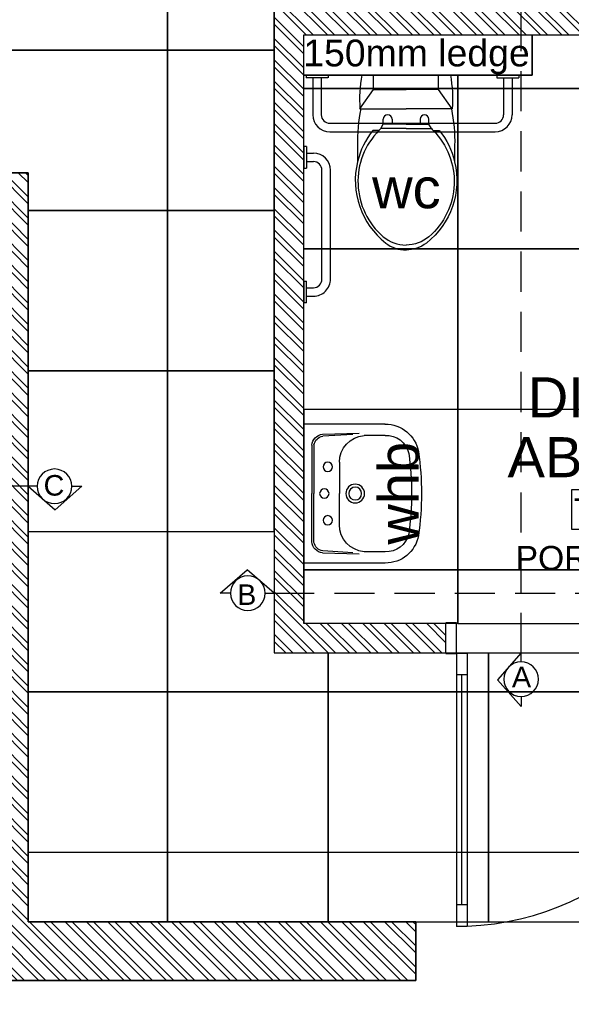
# Model space of a CAD drawing. Header units: millimetres. Extents: x -115474967 to 444143, y -74377 to 241828222.
# Tile 352 of 590: x -105454 to -103393, y 263841 to 267522. Entities that reach past the tile are written whole.
import ezdxf
from ezdxf.enums import TextEntityAlignment as Align

# ---------------------------------------------------------------- set-up
doc = ezdxf.new("R2010")
doc.units = ezdxf.units.MM
doc.header["$MEASUREMENT"] = 0
doc.linetypes.add('2DASHED', pattern=[0.75, 0.5, -0.25])
for name, color, linetype in [('00-1 FloorFinish', 1, 'Continuous'), ('00-1 FloorLevel', 7, 'Continuous'), ('00-2 Doors', 1, 'Continuous'), ('00-2 Sanitary', 8, 'Continuous'), ('00-2 Walls', 4, 'Continuous'), ('00-6 H-Brickwork', 9, 'Continuous'), ('00-6 H-Paving', 9, 'Continuous'), ('CEIL-PLAN', 7, 'Continuous'), ('DIMS-50', 9, 'Continuous'), ('FITT-SANT', 5, 'Continuous'), ('TEXT-50', 2, 'Continuous'), ('TEXT-REFN', 5, 'Continuous')]:
    doc.layers.add(name, color=color, linetype=linetype)
doc.layers.add('00-1 Labels', color=4, linetype='Continuous', lineweight=35)
doc.layers.add('0_cons_01', color=40, linetype='Continuous', lineweight=0, plot=False)
doc.styles.add('ARIAL', font='arial.ttf')
doc.styles.add('TEXT-20', font='arial.ttf', dxfattribs={"height": 40})
doc.styles.add('TEXT-50', font='arial.ttf', dxfattribs={"height": 100})

# ---------------------------------------------------------------- blocks, each defined once
blk = doc.blocks.new('gf')
for p, q in [((192800, 61204), (192800, 61535.5)), ((192983.3, 61455.1), (192965, 61455.1)), ((193000.1, 61464.2), (192983.3, 61455.1)), ((192983.3, 61422.3), (192983.3, 61455.1)), ((192965, 61422.3), (192983.3, 61422.3)), ((192983.3, 61369.8), (192983.3, 61422.3)), ((192983.3, 61369.8), (192983.3, 61317.2)), ((192965, 61317.2), (192983.3, 61317.2)), ((192983.3, 61317.2), (192983.3, 61284.4)), ((192983.3, 61284.4), (192965, 61284.4)), ((193000.1, 61275.3), (192983.3, 61284.4))]:
    blk.add_line(p, q)
for points in [[(193123.6, 61551.2, -0.292914), (193427.7, 61445.9, -0.16845), (193454.2, 61369.8, -2.883082)], [(192800, 61535.5, -0.056711), (192926, 61542.5), (192926, 61539.3)], [(192926.2, 61539.3, -0.052121), (193063.4, 61551.2), (193123.6, 61551.2, -0.14456)], [(193006.9, 61493.9, -0.11024), (193123.6, 61551.2, -0.16845)], [(193006.9, 61471.2, -0.434217), (193404.1, 61455.1, -0.182634), (193435.2, 61369.8, -2.693815)], [(193006.9, 61471.2), (193006.9, 61493.9, -0.416606)], [(193000.1, 61464.2, -0.008985), (193006.9, 61471.2, -0.182634)], [(193000.1, 61369.8), (193000.1, 61464.2, -0.444938)], [(193000.1, 61369.8), (193000.1, 61275.3, 0.008985)], [(193006.9, 61268.3, 0.434217), (193404.1, 61284.4, 0.182634), (193435.2, 61369.8, 2.693815)], [(193123.6, 61188.3, 0.292914), (193427.7, 61293.6, 0.16845), (193454.2, 61369.8, 2.883082)], [(193000.1, 61275.3, 0.008985), (193006.9, 61268.3, 0.182634)], [(193006.9, 61268.3), (193006.9, 61245.6, 0.416606)], [(193006.9, 61245.6, 0.11024), (193123.6, 61188.3, 0.16845)], [(192800, 61204, 0.056711), (192926, 61197), (192926, 61200.2)], [(192926.2, 61200.2, 0.052121), (193063.4, 61188.3), (193123.6, 61188.3, 0.14456)]]:
    blk.add_lwpolyline(points, format="xyb")
for points in [[(192926, 61542.5), (192854, 61491), (192800, 61491)], [(192926, 61539.3), (192926, 61369.8)], [(192854, 61491), (192854, 61369.8)], [(192854, 61248.5), (192854, 61369.8)], [(192926, 61200.2), (192926, 61369.8)], [(192926, 61197), (192854, 61248.5), (192800, 61248.5)]]:
    blk.add_lwpolyline(points)
for centre in [(192965, 61438.7), (192965, 61300.8)]:
    blk.add_arc(centre, 16.4, 90, 270)
blk = doc.blocks.new('disabled')
at = {"layer": '00-2 Sanitary'}
for p, q in [((-53744.2, 80202.6), (-53744.2, 80192.6)), ((-53744.2, 80202.6), (-53661.9, 80202.6)), ((-53662.2, 80192.6), (-53744.2, 80192.6)), ((-53719.2, 80192.6), (-53719.2, 80054.6)), ((-53687.2, 80192.6), (-53687.2, 80054.6)), ((-53661.9, 80202.6), (-53661.9, 80192.6)), ((-53030.8, 80202.6), (-53030.8, 80192.6)), ((-53030.8, 80202.6), (-52948.8, 80202.6)), ((-53030.8, 80192.6), (-52948.8, 80192.6)), ((-53005.8, 80192.6), (-53005.8, 80054.6)), ((-52973.8, 80192.6), (-52973.8, 80054.6)), ((-52948.8, 80202.6), (-52948.8, 80192.6)), ((-53655.2, 80022.6), (-53037.8, 80022.6)), ((-53655.2, 79990.6), (-53037.8, 79990.6)), ((-53742.8, 79936.3), (-53752.8, 79936.3)), ((-53752.8, 79936.3), (-53752.8, 79854.3)), ((-53742.8, 79936.3), (-53742.8, 79854.3)), ((-53742.8, 79911.3), (-53716.8, 79911.3)), ((-53752.8, 79854.3), (-53742.8, 79854.3)), ((-53742.8, 79879.3), (-53716.8, 79879.3)), ((-53684.8, 79439.8), (-53684.8, 79847.3)), ((-53652.8, 79440.6), (-53652.8, 79847.3)), ((-53752.8, 79432.8), (-53742.8, 79432.8)), ((-53752.8, 79432.8), (-53752.8, 79350.8)), ((-53742.8, 79350.8), (-53742.8, 79432.8)), ((-53742.8, 79407.8), (-53716.8, 79407.8)), ((-53742.8, 79375.8), (-53716.8, 79375.8)), ((-53742.8, 79350.8), (-53752.8, 79350.8))]:
    blk.add_line(p, q, dxfattribs=at)
for centre, radius, start, end in [((-53655.2, 80054.6), 64, 180, 270), ((-53655.2, 80054.6), 32, 180, 270), ((-53037.8, 80054.6), 64, 270, 0), ((-53037.8, 80054.6), 32, 270, 0), ((-53716.8, 79847.3), 64, 0, 90), ((-53716.8, 79847.3), 32, 0, 90), ((-53716.8, 79439.8), 64, 270, 0.6734), ((-53716.8, 79439.8), 32, 270, 0)]:
    blk.add_arc(centre, radius, start, end, dxfattribs=at)
at = {"layer": '00-2 Sanitary', "rotation": 270}
blk.add_blockref('gf', (-114740, 273002.7), dxfattribs=at)
blk = doc.blocks.new('BF5A_WHB azalea')
at = {"layer": 'FITT-SANT'}
for p, q in [((-260, 0), (260, 0)), ((-260, -304.1), (-260, 0)), ((260, 0), (-260, 0)), ((260, -304.1), (260, 0))]:
    blk.add_line(p, q, dxfattribs=at)
at = {"layer": 'FITT-SANT', "color": 9}
for p, q in [((-180.6, -29.9), (0, -29.9)), ((180.6, -29.9), (0, -29.9)), ((-222.1, -70), (-225.7, -207.6)), ((-221.1, -183.1), (-214.4, -71.1)), ((-182.5, -38.3), (0, -38.3)), ((182.5, -38.3), (0, -38.3)), ((221.1, -183.1), (214.4, -71.1)), ((222.1, -70), (225.7, -207.6)), ((-117, -133.1), (0, -133.1)), ((117, -133.1), (0, -133.1)), ((-217.5, -304.1), (-217.5, -225.4)), ((217.5, -304.1), (217.5, -225.4))]:
    blk.add_line(p, q, dxfattribs=at)
for centre, radius in [((-100, -90), 17.5), ((0, -77), 17.5), ((100, -90), 17.5), ((0, -192.4), 35), ((0, -192.4), 24)]:
    blk.add_circle(centre, radius, dxfattribs=at)
for centre, radius, start, end in [((-176.2, -76), 46.3, 95.5251, 172.5949), ((176.2, -76), 46.3, 7.4051, 84.4749), ((-174.7, -77.7), 40.2, 101.233, 170.5456), ((174.7, -77.7), 40.2, 9.4544, 78.767), ((-115.9, -235.2), 102.1, 90.6291, 174.4929), ((115.9, -235.2), 102.1, 5.5071, 89.3709), ((-133.3, -309.6), 84.4, 176.2132, 258.5756), ((133.3, -309.6), 84.4, 281.4244, 3.7868), ((0.5, 668), 1071, 261.9234, 269.9755), ((-0.5, 668), 1071, 270.0245, 278.0766)]:
    blk.add_arc(centre, radius, start, end, dxfattribs=at)
at = {"layer": 'FITT-SANT'}
for centre, radius, start, end in [((-134, -304.8), 126, 179.5051, 259.6221), ((134, -304.8), 126, 280.3779, 0.4949), ((0.3, 662.3), 1102.3, 261.8153, 269.9859), ((-0.3, 662.3), 1102.3, 270.0141, 278.1847)]:
    blk.add_arc(centre, radius, start, end, dxfattribs=at)
blk = doc.blocks.new('Room Tags')
at = {"layer": '00-1 FloorLevel', "color": 2}
blk.add_lwpolyline([(-571.3, -75.7), (646.5, -75.7), (646.5, -324.7), (-571.3, -324.7)], close=True, dxfattribs=at)
at = {"layer": '00-1 FloorFinish', "style": 'ARIAL'}
blk.add_attdef('F-FINISH', text='', height=150, dxfattribs=at).set_placement((5.1, -578), align=Align.CENTER)
at = {"layer": '00-1 FloorLevel', "style": 'ARIAL'}
blk.add_text('TOS:', height=136.36, dxfattribs=at).set_placement((-557.4, -200.2), align=Align.MIDDLE_LEFT)
blk.add_attdef('000,000', text='', height=136.4, dxfattribs=at).set_placement((606.9, -200.2), align=Align.MIDDLE_RIGHT)
at = {"layer": '00-1 Labels', "style": 'ARIAL'}
for tag, p in [('ROOM1?', (19, 746.2)), ('ROOM2?', (19, 373.1)), ('ROOM3?', (19, 0))]:
    blk.add_attdef(tag, text='', height=250, dxfattribs=at).set_placement(p, align=Align.CENTER)
blk = doc.blocks.new('A$C69671385')
at = {"layer": 'DIMS-50', "color": 3}
for p, q in [((0, 168.7), (262.1, 397.3)), ((524.2, 168.7), (262.1, 397.3)), ((88.2, 168.7), (0, 168.7)), ((425.6, 168.7), (524.2, 168.7))]:
    blk.add_line(p, q, dxfattribs=at)
at = {"layer": 'TEXT-REFN'}
blk.add_circle((256.9, 168.7), 168.7, dxfattribs=at)

msp = doc.modelspace()

# ---------------------------------------------------------------- hatches: boundary and pattern name
at = {"layer": '00-6 H-Brickwork'}
h = msp.add_hatch(dxfattribs=at)
h.set_pattern_fill('ANSI32', color=256, scale=150, angle=450, style=0)
h.set_pattern_definition([(135, (14085.39, 0), (-39.774756, -39.774756), []), (135, (14085.39, 26.517), (-39.774756, -39.774756), [])])
h.paths.add_polyline_path([(-109260.08217, 270268.53784), (-109150.19608, 270268.53422), (-109150.19608, 270383.4416), (-109058.42578, 270383.47371), (-109058.42578, 270268.53422), (-108948.63072, 270268.51248), (-108948.42578, 270498.29396), (-109258.32202, 270498.29396)])
h.paths.add_polyline_path([(-108948.63072, 270153.32183), (-109260.19608, 270153.32183), (-109260.19608, 270268.53422), (-108948.63072, 270268.50592)], flags=17)
h.paths.add_polyline_path([(-107303.97852, 267542.95615), (-110870.91859, 267542.95615), (-110870.92005, 267184.13279), (-111099.69926, 267184.16443), (-111099.73128, 267294.33039), (-110984.13263, 267294.33039), (-110984.89939, 267655.29973), (-109375.20646, 267658.71902), (-109380.86351, 270321.85747), (-109265.86379, 270322.11662), (-109260.19608, 269354.14194), (-108362.03114, 269354.14194), (-108362.03114, 269304.14194), (-109260.19608, 269304.13421), (-109260.19608, 268504.13368), (-108362.03114, 268504.13368), (-108362.03114, 268454.13368), (-109260.19608, 268454.13274), (-109260.19608, 267652.95615), (-107303.89194, 267652.95612)])
h.paths.add_polyline_path([(-109610.86301, 270321.38377), (-109380.86522, 270321.85738), (-109380.62985, 270211.85786), (-109495.02964, 270211.61485), (-109490.45042, 267773.47446), (-111099.66512, 267771.37479), (-111099.74655, 267184.16451), (-111213.89911, 267184.18035), (-111214.81325, 267884.81187), (-109605.69449, 267888.22997), (-109605.6157, 267851.13878)])
h.paths.add_polyline_path([(-107353.18352, 268552.94153), (-107301.93173, 268552.94153), (-107301.93173, 270143.17954), (-107353.18352, 270143.17954)])
h.paths.add_polyline_path([(-106403.79542, 268552.44538), (-106352.21745, 268552.44538), (-106352.21745, 270147.39224), (-106403.79542, 270147.39224)])
h.paths.add_polyline_path([(-105453.77199, 268551.92727), (-105402.20687, 268551.92727), (-105402.20687, 270149.00282), (-105453.77199, 270149.00282)])
h.paths.add_polyline_path([(-101721.713, 270378.88833), (-104503.42654, 270378.88833), (-104503.42654, 270495.68108), (-101721.713, 270495.68108)])
h.paths.add_polyline_path([(-104502.67338, 265155.25751), (-103861.43127, 265154.83502), (-103861.43127, 265264.83504), (-104392.67338, 265265.18506), (-104392.67338, 267465.18554), (-101441.74628, 267465.18556), (-101441.74628, 265265.18506), (-102761.35902, 265264.11025), (-102761.43151, 265154.11027), (-101331.74628, 265155.18506), (-101331.67713, 267575.18556), (-104392.67338, 267575.18556), (-104392.67338, 270150.61523), (-101831.8551, 270150.61523), (-101832.77079, 268473.49915), (-101722.74451, 268473.49915), (-101721.713, 270378.88429), (-101831.713, 270378.88833), (-101831.713, 270264.78479), (-104393.49383, 270265.61016), (-104393.42654, 270378.88833), (-104503.47702, 270379.97591)])
h.paths.add_polyline_path([(-100822.74451, 268472.94781), (-100772.01697, 268472.94781), (-100772.01697, 270145.76617), (-100822.74451, 270145.76617)])
h.paths.add_polyline_path([(-99872.97549, 268137.32336), (-99456.30081, 268137.09656), (-99456.25182, 268227.09655), (-99762.9244, 268227.26347), (-99761.83551, 270143.99884), (-99436.85793, 270143.99884), (-99436.74422, 270261.68049), (-99871.72212, 270262.10074)])
h.paths.add_polyline_path([(-99871.7221, 270262.13645), (-99761.61102, 270261.99435), (-99761.61102, 270376.99438), (-99546.52198, 270377.10066), (-99546.52198, 270261.68049), (-99436.74421, 270261.68296), (-99436.52198, 270491.68034), (-99871.61102, 270491.68034)])
h.paths.add_polyline_path([(-98762.43622, 269126.3182), (-98711.7444, 269126.3182), (-98711.7444, 270143.99884), (-98762.43622, 270143.99884)])
h.paths.add_polyline_path([(-97712.32578, 269126.40399), (-97661.62803, 269126.40399), (-97661.62803, 270143.99884), (-97712.32578, 270143.99884)], flags=17)
h.paths.add_polyline_path([(-97071.53883, 270259.39761), (-96961.52288, 270259.39511), (-96961.41186, 270374.28876), (-96551.35101, 270374.28876), (-96551.35101, 270259.12945), (-96441.43927, 270259.05413), (-96441.34536, 270488.78626), (-97071.52288, 270488.78625)])
h.paths.add_polyline_path([(-96442.59513, 266505.83408), (-96662.59513, 266545.28649), (-96662.59513, 268135.57592), (-98256.30098, 268136.44339), (-98256.252, 268226.44338), (-96661.50193, 268225.57591), (-96661.50193, 270143.99884), (-97071.572, 270143.99884), (-97071.53883, 270259.39511), (-96441.43927, 270259.05214)])
h.paths.add_polyline_path([(-102665.60228, 263929.62036), (-102665.6022, 264149.62036), (-99866.75339, 264149.62036), (-99866.75339, 264827.42455), (-99756.75339, 264827.42455), (-99756.75339, 264149.62036), (-97688.94996, 264149.62036), (-97691.0228, 266182.58981), (-99873.09098, 266182.58981), (-99873.77765, 267068.0994), (-99763.77765, 267068.44231), (-99763.77765, 266403.02968), (-96705.99403, 266403.02968), (-96745.52532, 266182.58981), (-97477.09582, 266182.58981), (-97468.06649, 263929.62036), (-99073.81807, 263929.62036), (-99073.81807, 263840.89071), (-99293.54254, 263840.89071), (-99293.81914, 263929.62036)])
h.paths.add_polyline_path([(-110980.11471, 264159.62015), (-110980.10231, 264274.31633), (-111095.10219, 264274.16628), (-111095.22, 264384.33281), (-110870.91859, 264384.13517), (-110870.91859, 264274.61277), (-105532.3587, 264274.62036), (-105532.3587, 266949.61603), (-105422.3587, 266949.61603), (-105422.3587, 264149.62036), (-103974.10601, 264149.62036), (-103974.10601, 263929.62036), (-105532.3587, 263929.62036), (-109252.28503, 263929.62036), (-109252.28503, 263873.55477), (-109482.16432, 263873.06649), (-109482.1654, 263983.06646), (-109367.46422, 263983.06583), (-109367.46422, 264044.61972), (-105532.3587, 264044.62036), (-105532.3587, 264159.62036)])
h.paths.add_polyline_path([(-111209.65275, 263929.62036), (-111210.24584, 264384.18273), (-111095.24593, 264384.33278), (-111095.24593, 264044.62036), (-109482.52981, 264044.62036), (-109482.1654, 263873.06646), (-109597.16516, 263872.82219), (-109597.16516, 263929.62036)])

# ---------------------------------------------------------------- linework, layer by layer
for points in [[(-105501.63865, 267408.78825), (-104901.63865, 267408.78825), (-104901.63865, 268008.78825), (-105501.63865, 268008.78825)], [(-104901.63865, 267408.78825), (-104502.67338, 267408.78825), (-104502.67338, 268008.78825), (-104901.63865, 268008.78825)], [(-103217.20983, 267265.18531), (-103817.20983, 267265.18531), (-103817.20983, 267314.97742), (-103538.67338, 267314.97742), (-103538.67338, 267465.18554), (-103217.20983, 267465.18554)], [(-105422.3587, 266949.61603), (-105422.3587, 266808.78825), (-104901.63865, 266808.78825), (-104901.63865, 267408.78825), (-105501.63865, 267408.78825), (-105501.63865, 266949.61603)], [(-104901.63865, 266808.78825), (-104502.67338, 266808.78825), (-104502.67338, 267408.78825), (-104901.63865, 267408.78825)], [(-103817.20983, 267265.18531), (-104392.67338, 267265.18531), (-104392.67338, 267314.97742), (-103817.20983, 267314.97742)], [(-103817.20983, 266665.18531), (-104392.67338, 266665.18531), (-104392.67338, 267265.18531), (-103817.20983, 267265.18531)], [(-103217.20983, 266665.18531), (-103817.20983, 266665.18531), (-103817.20983, 267265.18531), (-103217.20983, 267265.18531)], [(-105422.3587, 266208.78825), (-104901.63865, 266208.78825), (-104901.63865, 266808.78825), (-105422.3587, 266808.78825)], [(-104901.63865, 266208.78825), (-104502.67338, 266208.78825), (-104502.67338, 266808.78825), (-104901.63865, 266808.78825)], [(-103817.20983, 266065.18531), (-104392.67338, 266065.18531), (-104392.67338, 266665.18531), (-103817.20983, 266665.18531)], [(-103217.20983, 266065.18531), (-103817.20983, 266065.18531), (-103817.20983, 266665.18531), (-103217.20983, 266665.18531)], [(-105422.3587, 265608.78825), (-104901.63865, 265608.78825), (-104901.63865, 266208.78825), (-105422.3587, 266208.78825)], [(-104901.63865, 265608.78825), (-104503.05305, 265608.78825), (-104503.05305, 266208.78825), (-104901.63865, 266208.78825)], [(-103817.20983, 266065.18531), (-104392.67338, 266065.18531), (-104392.67338, 265465.18531), (-103817.20983, 265465.18531)], [(-103217.20983, 266065.18531), (-103817.20983, 266065.18531), (-103817.20983, 265465.18531), (-103217.20983, 265465.18531)], [(-105422.3587, 265608.78825), (-104901.63865, 265608.78825), (-104901.63865, 265008.78825), (-105422.3587, 265008.78825)], [(-104901.63865, 265608.78825), (-104503.05305, 265608.78825), (-104502.97217, 265155.10345), (-104301.63865, 265155.12506), (-104301.63865, 265008.78825), (-104901.63865, 265008.78825)], [(-103817.20983, 265465.18531), (-104392.67338, 265465.18531), (-104392.67338, 265265.3932), (-103817.20983, 265265.3932)], [(-103217.20983, 265465.18531), (-103817.20983, 265465.18531), (-103817.20983, 265265.18508), (-103217.20983, 265265.18508)], [(-103701.63865, 265008.78825), (-104301.63865, 265008.78825), (-104301.63865, 265155.12506), (-103701.63865, 265155.12506)], [(-103101.63865, 265008.78825), (-103701.63865, 265008.78825), (-103701.63865, 265155.12506), (-103101.63865, 265155.12506)], [(-104901.63865, 264408.78825), (-105422.3587, 264408.78825), (-105422.3587, 265008.78825), (-104901.63865, 265008.78825)], [(-104901.63865, 265008.78825), (-104301.63865, 265008.78825), (-104301.63865, 264408.78825), (-104901.63865, 264408.78825)], [(-104301.63865, 265008.78825), (-103701.63865, 265008.78825), (-103701.63865, 264408.78825), (-104301.63865, 264408.78825)], [(-103701.63865, 265008.78825), (-103101.63865, 265008.78825), (-103101.63865, 264408.78825), (-103701.63865, 264408.78825)], [(-104901.63865, 264408.78825), (-105422.3587, 264408.78825), (-105422.3587, 264149.62036), (-104901.63865, 264149.62036)], [(-104301.63865, 264408.78825), (-104901.63865, 264408.78825), (-104901.63865, 264149.62036), (-104301.63865, 264149.62036)], [(-103701.63865, 264408.78825), (-104301.63865, 264408.78825), (-104301.63865, 264149.62036), (-103701.63865, 264149.62036)], [(-103101.63865, 264408.78825), (-103701.63865, 264408.78825), (-103701.63865, 264149.62036), (-103101.63865, 264149.62036)]]:
    msp.add_lwpolyline(points, close=True)
at = {"layer": '00-2 Doors'}
for p, q in [((-103821.39503, 265267.33501), (-103861.39503, 265267.33501)), ((-103861.39503, 265152.33501), (-103861.39503, 265267.33501)), ((-103821.39503, 265152.33501), (-103821.39503, 265267.33501)), ((-103861.39503, 265152.33501), (-103821.39503, 265152.33501)), ((-103821.39503, 265152.33501), (-103821.39503, 264132.33525)), ((-103781.39503, 265152.33501), (-103821.39503, 265152.33501)), ((-103781.39503, 265152.33501), (-103781.39503, 264132.33525)), ((-103781.39503, 265072.33501), (-103821.39503, 265072.33501)), ((-103801.39503, 264212.33525), (-103801.39503, 265072.33501)), ((-103781.39503, 264212.33525), (-103821.39503, 264212.33525)), ((-103781.39503, 264132.33525), (-103821.39503, 264132.33525))]:
    msp.add_line(p, q, dxfattribs=at)
msp.add_arc((-103821.39503, 265152.33501), 1019.99976, 272.24747014, 0, dxfattribs=at)
at = {"layer": '00-2 Walls'}
for p, q in [((-104503.60327, 270495.68108), (-104502.67338, 265155.25751)), ((-104392.67338, 267465.18554), (-101441.74628, 267465.18556)), ((-104392.67338, 265265.18506), (-104392.67338, 267465.18554)), ((-103538.67338, 267464.97742), (-103538.67338, 267314.97742)), ((-103538.67338, 267314.97742), (-104392.67338, 267314.97742)), ((-105532.3587, 266949.61603), (-105422.3587, 266949.61603)), ((-105422.3587, 266949.61603), (-105422.3587, 264149.62036)), ((-103861.43127, 265264.83504), (-104392.67338, 265265.18506)), ((-103861.43127, 265154.83502), (-103861.43127, 265264.83504)), ((-103861.43127, 265154.83502), (-103861.3588, 265264.835)), ((-103861.43127, 265154.83502), (-103861.3588, 265264.835)), ((-103861.43127, 265154.83502), (-103861.3588, 265264.835)), ((-104502.67338, 265155.25751), (-103861.43127, 265154.83502)), ((-105422.3587, 264149.62036), (-103974.10601, 264149.62036)), ((-103974.10601, 263929.62036), (-103974.10601, 264149.62036)), ((-103974.10601, 264149.62036), (-103974.10601, 263929.62036)), ((-103974.10601, 263929.62036), (-105532.3587, 263929.62036))]:
    msp.add_line(p, q, dxfattribs=at)
for points in [[(-104502.67338, 270147.41008), (-104502.67338, 265155.25751), (-103861.43128, 265154.83502)], [(-104392.67338, 267465.18554), (-101441.74628, 267465.18556)], [(-104392.67338, 265265.18506), (-104392.67338, 267465.18554)], [(-105422.3587, 266949.61603), (-105532.3587, 266949.61603)], [(-105422.3587, 264149.62036), (-105422.3587, 266949.61603)], [(-103861.35879, 265264.835), (-104392.67338, 265265.18506)], [(-109252.28503, 263929.62036), (-103974.10601, 263929.62036), (-103974.10601, 264149.62036)], [(-103974.10603, 264149.62036), (-105422.3587, 264149.62036)]]:
    msp.add_lwpolyline(points, dxfattribs=at)
at = {"layer": '0_cons_01'}
for points in [[(-106352.38272, 270152.97548), (-105453.77199, 270153.32178), (-105453.77199, 268551.92727), (-105402.20687, 268551.92727), (-105402.37557, 270153.19131), (-104503.50855, 270153.32178), (-104502.97219, 265155.25771), (-103861.43127, 265154.83502), (-103861.35879, 265264.835), (-104392.67338, 265265.18506), (-104392.67338, 267465.18554), (-102441.74628, 267465.18553), (-102441.74628, 265265.18509), (-102761.35904, 265264.11025), (-102761.43151, 265154.11027), (-101331.74628, 265155.18506), (-101331.67713, 267575.18556), (-104392.67079, 267575.18556), (-104392.67338, 270150.61523), (-101831.8551, 270150.61523), (-101832.95252, 268473.49925), (-101722.74451, 268473.43914), (-101721.93298, 270147.10079), (-100822.74451, 270147.10079)], [(-99866.75339, 264149.62036), (-105422.3587, 264149.62036), (-105422.3587, 266949.61603), (-105532.3587, 266949.61603)]]:
    msp.add_lwpolyline(points, dxfattribs=at)
at = {"layer": 'CEIL-PLAN', "color": 6, "linetype": '2DASHED', "ltscale": 300}
for points in [[(-103580.57769, 265155.12193), (-103580.57769, 267575.18556)], [(-105422.3587, 265777.59873), (-111215.91775, 265777.59872)], [(-104503.01188, 265377.81424), (-101331.73992, 265377.81424)]]:
    msp.add_lwpolyline(points, dxfattribs=at)

# ---------------------------------------------------------------- block references
ref = msp.add_blockref('Room Tags', (-103048.71369, 265811.41786), dxfattribs=dict(xscale=0.6000000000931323, yscale=0.6000000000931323, zscale=0.6000000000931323))
ref.add_attrib('ROOM2?', 'DISABLED', dxfattribs={"layer": '00-1 Labels', "height": 150, "style": 'ARIAL'}).set_placement((-103037.31369, 266035.27966), align=Align.CENTER)
ref.add_attrib('ROOM3?', 'ABLUTIONS', dxfattribs={"layer": '00-1 Labels', "height": 150, "style": 'ARIAL'}).set_placement((-103037.31369, 265811.41786), align=Align.CENTER)
ref.add_attrib('000,000', '000,100', dxfattribs={"layer": '00-1 FloorLevel', "height": 81.818182, "style": 'ARIAL'}).set_placement((-102678.86303, 265691.31211), align=Align.MIDDLE_RIGHT)
ref.add_attrib('F-FINISH', 'PORCELAIN TILES', dxfattribs={"layer": '00-1 FloorFinish', "height": 90, "style": 'ARIAL'}).set_placement((-103045.66516, 265464.61834), align=Align.CENTER)
at = {"layer": '00-6 H-Paving', "xscale": -1, "rotation": 90}
msp.add_blockref('BF5A_WHB azalea', (-104392.67338, 265750.50147), dxfattribs=at)
at = {"layer": '0_cons_01'}
msp.add_blockref('disabled', (-50639.89915, 187112.36284), dxfattribs=at)
at = {"layer": 'DIMS-50', "color": 3, "xscale": -0.3839999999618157, "yscale": 0.3839999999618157, "zscale": 0.3839999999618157}
for p, rotation in [((-105422.35879, 265842.3801), 179.9999999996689), ((-104502.99599, 265313.0329), 359.9999999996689), ((-103515.78254, 265155.13782), 89.9999999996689)]:
    msp.add_blockref('A$C69671385', p, dxfattribs=dict(at, rotation=rotation))

# ---------------------------------------------------------------- texts
at = {"layer": 'TEXT-50', "linetype": 'Continuous', "lineweight": 0, "attachment_point": 9, "line_spacing_factor": 0.938532, "style": 'TEXT-50'}
for s, insert, char_height, width in [('150mm ledge', (-103548.0758, 267317.6105), 100, 985.0224478), ('\\pxql;wc', (-103823.73015, 266815.04412), 150, 313.3830209)]:
    msp.add_mtext(s, dxfattribs=dict(at, insert=insert, char_height=char_height, width=width))
at = {"layer": 'TEXT-50', "linetype": 'Continuous', "lineweight": 0, "insert": (-103960.8802, 265873.05751), "char_height": 150, "width": 313.3830209, "attachment_point": 9, "rotation": 90, "line_spacing_factor": 0.938532, "style": 'TEXT-50'}
msp.add_mtext('\\pxql;whb', dxfattribs=at)
at = {"layer": 'TEXT-REFN', "color": 2, "linetype": 'Continuous', "style": 'TEXT-20'}
for s, p in [('C', (-105364.45978, 265742.90043)), ('B', (-104641.14008, 265334.21603)), ('A', (-103614.63289, 265026.54903))]:
    msp.add_text(s, height=76.8, dxfattribs=at).set_placement(p)

doc.saveas('drawing.dxf')
